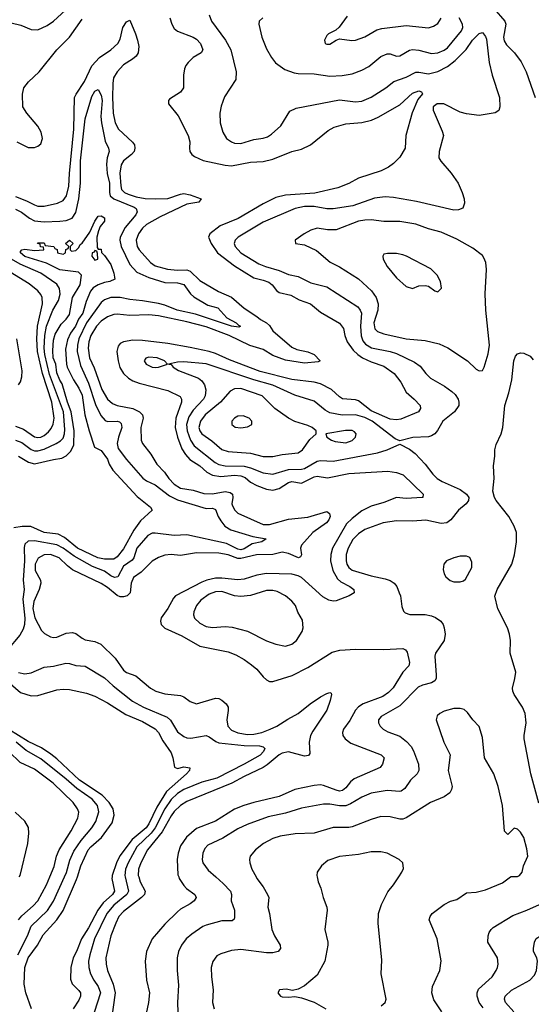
# Model space of a CAD drawing. Header units: inches. Extents: x 1305375 to 1407406, y 744550 to 841633.
# Tile 469 of 509: x 1383377 to 1386598, y 819198 to 825399. Entities that reach past the tile are written whole.
import ezdxf

# ---------------------------------------------------------------- set-up
doc = ezdxf.new("R2010")
doc.units = ezdxf.units.IN
doc.header["$MEASUREMENT"] = 0
doc.layers.add('B3881', color=7, linetype='Continuous')
doc.layers.add('B3882', color=7, linetype='Continuous')

msp = doc.modelspace()

# ---------------------------------------------------------------- linework, layer by layer
at = {"layer": 'B3881', "color": 5}
for points, elevation in [([(1383364.5, 819510), (1383426.1, 819630), (1383449.4, 819690), (1383551.1, 819788.9), (1383590, 819847.5), (1383659.7, 820000)], 1060), ([(1383369.9, 819730), (1383390, 819755.8), (1383461.8, 819818.2), (1383490, 819848.8), (1383546.4, 819950), (1383566.6, 820000)], 1080), ([(1383451.5, 819170), (1383415.7, 819270), (1383405.5, 819325.5), (1383409.7, 819430.3), (1383429.9, 819490), (1383488.7, 819570), (1383524.2, 819635.8), (1383610.2, 819729.8), (1383651.1, 819788.9), (1383735.4, 819984.6), (1383740.3, 820000)], 1040), ([(1383958, 820000), (1383957.2, 819990), (1383973.5, 819910), (1383960.5, 819890), (1383902.2, 819837.8), (1383868.2, 819791.8), (1383810, 819678.6), (1383766.1, 819610), (1383734.1, 819530), (1383712.7, 819490), (1383698, 819430), (1383696.5, 819356.5), (1383707.6, 819327.6), (1383750, 819285.7), (1383758.9, 819270), (1383760.2, 819250), (1383750, 819223.9), (1383713.2, 819170)], 1040), ([(1384040.4, 820000), (1384061.8, 819910), (1384052.3, 819890), (1383970, 819823.1), (1383925.5, 819770), (1383847.8, 819610), (1383817.4, 819510), (1383810.1, 819470), (1383813.1, 819430), (1383823.3, 819390), (1383842.8, 819350), (1383870.6, 819310), (1383884.8, 819270), (1383845.5, 819145.5)], 1060), ([(1384126.4, 820000), (1384135.8, 819970), (1384166.5, 819910), (1384162.7, 819890), (1384143.5, 819870), (1384030, 819783), (1384001.3, 819750), (1383981.2, 819710), (1383951.6, 819630), (1383919.3, 819490), (1383920.9, 819450), (1383929, 819410), (1383964.8, 819324.8), (1383978.1, 819270), (1383953.2, 819090)], 1080), ([(1384377.7, 820000), (1384381.5, 819990), (1384410, 819945.2), (1384427.1, 819927.1), (1384478.7, 819890), (1384487.2, 819870), (1384476, 819850), (1384450.3, 819830), (1384390, 819796.5), (1384370, 819779.8), (1384290, 819701.8), (1384211.3, 819610), (1384175.2, 819530), (1384166.8, 819470), (1384175.5, 819350), (1384193.2, 819270), (1384188.8, 819210), (1384166.3, 819110)], 1120), ([(1384611.7, 820000), (1384658.3, 819958.2), (1384704.4, 819910), (1384710.2, 819890), (1384707.9, 819850), (1384728.2, 819790), (1384730, 819744), (1384726.5, 819733.5), (1384715.3, 819724.7), (1384650, 819724.4), (1384550, 819695.8), (1384530, 819687.4), (1384460.6, 819639.4), (1384425.5, 819610), (1384394.7, 819570), (1384376.5, 819530), (1384368.5, 819491.5), (1384367.3, 819410), (1384377.5, 819317.5), (1384371.2, 819210), (1384374.9, 819090)], 1140), ([(1384865, 820000), (1384870, 819990.4), (1384910, 819938.7), (1384938, 819890), (1384944.4, 819870), (1384938.7, 819810), (1384950.3, 819770), (1384964.4, 819670), (1384981.3, 819630), (1385015.8, 819570), (1385019.6, 819550), (1385004.9, 819530), (1384970, 819521.8), (1384930, 819522.4), (1384770, 819543.8), (1384710, 819536), (1384643.4, 819516.6), (1384617.3, 819502.7), (1384591.8, 819468.2), (1384582.6, 819430), (1384584.2, 819370), (1384594.7, 819290), (1384591.2, 819210), (1384600.2, 819170)], 1160), ([(1385249.9, 820000), (1385256.3, 819970), (1385273.4, 819930), (1385288.2, 819870), (1385310.4, 819810), (1385312.7, 819790), (1385297.1, 819670), (1385317.6, 819590), (1385317, 819570), (1385297.6, 819470), (1385250, 819382), (1385170, 819314.5), (1385130, 819292.3), (1385095.3, 819284.7), (1385054.2, 819294.2), (1385012, 819290), (1385001, 819270), (1385018, 819250), (1385030, 819244.9), (1385070, 819242), (1385110, 819247.7), (1385150, 819239.1), (1385230, 819212), (1385304.9, 819170)], 1180), ([(1385652, 819188), (1385677, 819210), (1385685.1, 819230), (1385653.5, 819390), (1385656.6, 819476.6), (1385634, 819710), (1385636.3, 819770), (1385654, 819826), (1385693.9, 819906.1), (1385729.6, 819950), (1385763.4, 820000)], 1180), ([(1386034.7, 819150), (1385985.1, 819225.1), (1385972.1, 819270), (1385975.8, 819310), (1386020.9, 819410), (1386030.8, 819470.8), (1386005.3, 819610), (1385955.8, 819730), (1385960.5, 819750), (1385974.3, 819770), (1386050, 819825.8), (1386090, 819846.7), (1386130, 819858.9), (1386190, 819899.5), (1386250, 819903.6), (1386310, 819918.5), (1386416.4, 819963.6), (1386465.9, 820000)], 1160), ([(1386295, 819175), (1386269, 819210), (1386256.3, 819250), (1386257.3, 819270), (1386266.4, 819293.6), (1386352.1, 819370), (1386377.6, 819410), (1386385.1, 819430), (1386388.6, 819450), (1386385.7, 819490), (1386324.2, 819590), (1386326, 819630), (1386332.8, 819650), (1386344.7, 819670), (1386358.6, 819681.4), (1386482, 819758), (1386570, 819791.1), (1386650, 819827.6), (1386710, 819825.4), (1386735.4, 819850), (1386739.7, 819870), (1386749.7, 819990), (1386749.9, 820000)], 1140), ([(1386487.8, 819150), (1386436.2, 819210), (1386429.9, 819230), (1386434.2, 819250), (1386473.1, 819286.9), (1386588, 819350), (1386618.3, 819381.7), (1386629.8, 819410.2), (1386636.1, 819470), (1386633.1, 819490), (1386612.4, 819530), (1386611, 819550), (1386618.5, 819590), (1386628.3, 819611.7), (1386655.1, 819630), (1386778.8, 819681.2), (1386814.6, 819705.4), (1386889.2, 819770.8), (1386904.9, 819795.1), (1386927.2, 819850), (1386937.9, 819922.1), (1386935.2, 819970), (1386930.7, 820000)], 1120)]:
    msp.add_lwpolyline(points, dxfattribs=dict(at, elevation=elevation))
at = {"layer": 'B3882', "color": 5}
for points, elevation in [([(1383270, 825392.9), (1383384.7, 825364.7), (1383450, 825336.5), (1383490, 825335.8), (1383550, 825361.8), (1383590, 825390.2), (1383818.5, 825601.5)], 1140), ([(1386362.2, 825470), (1386430.2, 825390), (1386437.1, 825370), (1386422.6, 825290), (1386426.5, 825266.5), (1386441.2, 825241.2), (1386491.7, 825190), (1386533.8, 825133.8), (1386565, 825070), (1386621.1, 824910)], 1160), ([(1383350, 824286.2), (1383419.3, 824259.3), (1383470, 824233.5), (1383490, 824225.4), (1383530, 824223.7), (1383615.5, 824244.5), (1383650, 824261), (1383672, 824290), (1383686, 824350), (1383689.9, 824429.9), (1383717.7, 824710), (1383722.7, 824910), (1383731.6, 824930), (1383785.6, 825010), (1383831.5, 825108.5), (1383879.8, 825160.2), (1383950.8, 825210), (1383995.7, 825250), (1384010, 825276.4), (1384026.9, 825350), (1384050, 825385.4), (1384070, 825396), (1384106.7, 825310), (1384118.9, 825270), (1384126.3, 825230), (1384121.7, 825190), (1384110.6, 825169.4), (1384087.2, 825150), (1384030, 825115), (1383990.7, 825070), (1383967.6, 825032.4), (1383963.2, 824996.8), (1383961, 824910), (1383965.4, 824810), (1383978.1, 824750), (1383999, 824710), (1384087.8, 824627.8), (1384099.8, 824610), (1384102.5, 824590), (1384097, 824570), (1384081.7, 824550), (1384031, 824510), (1384014.9, 824485.1), (1384008.3, 824431.7), (1384013.1, 824353.1), (1384018.8, 824330), (1384037.7, 824310), (1384059.9, 824299.9), (1384110, 824284.3), (1384166, 824274), (1384230.6, 824270.6), (1384310, 824273.1), (1384390, 824300.8), (1384410, 824303.7), (1384450, 824296.6), (1384519.1, 824270), (1384505.5, 824250), (1384430, 824236.4), (1384261.7, 824158.3), (1384174.6, 824110), (1384150, 824086.5), (1384124.1, 824050), (1384110.8, 824010), (1384116.1, 823970), (1384129.3, 823949.3), (1384200.1, 823870), (1384230, 823848.1), (1384307.3, 823827.3), (1384370, 823821.8), (1384430, 823823), (1384450, 823815.1), (1384510, 823756.6), (1384628.2, 823688.2), (1384710.8, 823650.8), (1384790, 823581.7), (1384870, 823530.1), (1384892.3, 823510), (1384930, 823490.1), (1384950, 823473.1), (1384970, 823440.5), (1385090, 823337.6), (1385122.1, 823322.1), (1385190, 823306.9), (1385230.4, 823290.4), (1385268.2, 823250), (1385255.6, 823244.4), (1385170, 823236.5), (1385050, 823254), (1384970, 823284.4), (1384910, 823322.6), (1384826.4, 823346.4), (1384695.9, 823410), (1384550, 823464.4), (1384430, 823496.7), (1384250, 823533.6), (1384190, 823539.9), (1384070, 823536.2), (1383990, 823545), (1383970, 823542.8), (1383930, 823527.3), (1383890, 823500.1), (1383860.3, 823470), (1383825.1, 823410), (1383811.6, 823370), (1383808.7, 823330), (1383815.6, 823270), (1383846.1, 823206.1), (1383894.8, 823070), (1383930, 823010.1), (1383961.4, 822981.4), (1383990, 822968.7), (1384090, 822949.7), (1384130.2, 822930), (1384150.8, 822910), (1384155, 822890), (1384139.4, 822830), (1384141.6, 822750), (1384149.2, 822730), (1384203.3, 822663.3), (1384239.9, 822599.9), (1384289.4, 822549.4), (1384316.3, 822510), (1384350, 822474.2), (1384390, 822447.9), (1384470, 822436.3), (1384535.1, 822415.1), (1384590, 822412.9), (1384670, 822427.8), (1384700.9, 822420.9), (1384716.1, 822410), (1384719.4, 822390), (1384712.7, 822350), (1384717.2, 822337.2), (1384730.6, 822310.6), (1384750, 822290.2), (1384910, 822219.7), (1384950, 822218.9), (1385070, 822252.9), (1385190, 822266.1), (1385310, 822302.6), (1385328, 822290), (1385330.9, 822270), (1385324, 822250), (1385307.5, 822230), (1385221.8, 822170), (1385151.2, 822090), (1385144.6, 822070), (1385150, 822029.4), (1385144.7, 822015.3), (1385133, 822010), (1385070, 822036.6), (1385030, 822044.7), (1384970, 822031.6), (1384868.5, 822028.5), (1384770, 822006.3), (1384750, 822005.6), (1384690, 822028.3), (1384630, 822038.4), (1384490, 822040.8), (1384390, 822025.4), (1384330, 822031.2), (1384290, 822027.7), (1384250, 822012.2), (1384211, 821989), (1384141.2, 821918.8), (1384093, 821887), (1384077.8, 821850), (1384071.3, 821788.7), (1384053.4, 821770), (1384030, 821763.6), (1384010, 821764.5), (1383990, 821772.9), (1383930, 821823.2), (1383890, 821849.2), (1383710, 821934.7), (1383678.5, 821958.5), (1383626, 822010), (1383571.8, 822030), (1383530, 822027.8), (1383492.2, 822007.8), (1383474.7, 821970), (1383475, 821930), (1383507.7, 821870), (1383510.1, 821850), (1383499.6, 821810), (1383464.9, 821735.1), (1383460.2, 821690), (1383472.1, 821632.1), (1383513.2, 821553.2), (1383532.5, 821532.5), (1383570, 821513.2), (1383590, 821508.4), (1383610, 821510.2), (1383670, 821535.2), (1383710, 821540.6), (1383730, 821532.9), (1383770, 821503.2), (1383790, 821494.2), (1383850, 821482), (1383887, 821467), (1383978.4, 821378.4), (1384030, 821302.8), (1384050, 821288.2), (1384107.2, 821267.2), (1384200.3, 821190), (1384234.4, 821170), (1384290, 821152.8), (1384390, 821143.5), (1384410, 821134.7), (1384450, 821104.4), (1384490, 821091.4), (1384610, 821126), (1384630, 821124.7), (1384650, 821114.4), (1384677.3, 821090), (1384688.3, 821070), (1384689.4, 821049.4), (1384680.6, 820990), (1384686.2, 820950), (1384710, 820925.5), (1384750, 820907.6), (1384810, 820896.9), (1384850, 820899.5), (1384901.1, 820910), (1384954, 820930), (1384995.9, 820950), (1385065.7, 820994.3), (1385131, 821029), (1385206.6, 821090), (1385270, 821133.9), (1385310, 821155.8), (1385330, 821162.4), (1385338.3, 821158.3), (1385340.3, 821150), (1385331.2, 821111.2), (1385310.7, 821050), (1385221.9, 820918.1), (1385207.3, 820890), (1385198.3, 820850), (1385202.5, 820777.5), (1385195.6, 820764.4), (1385170, 820759.9), (1385070, 820788.3), (1385030, 820779.9), (1385010, 820768.5), (1384934.8, 820705.2), (1384909.8, 820690.2), (1384790, 820633.2), (1384712.9, 820590), (1384430, 820475.6), (1384389.6, 820450.4), (1384350, 820411.4), (1384330, 820384.6), (1384274.8, 820285.2), (1384182.4, 820170), (1384138.9, 820090), (1384125, 820050), (1384123.3, 820010), (1384126.4, 820000)], 1080), ([(1383359.3, 824630), (1383430, 824594.6), (1383470, 824593.4), (1383490, 824601.7), (1383510, 824617.1), (1383519.4, 824650), (1383512, 824690), (1383490, 824728.5), (1383422, 824810), (1383397.4, 824850), (1383393.5, 824930), (1383403.5, 824970), (1383432.9, 825007.1), (1383499.7, 825070), (1383610.8, 825210), (1383690, 825289.2), (1383770, 825402)], 1120), ([(1384322.6, 825410), (1384333.8, 825370), (1384350, 825343.1), (1384370, 825327.3), (1384470, 825290.1), (1384490, 825276.6), (1384514.7, 825250), (1384528.9, 825210), (1384518.4, 825190), (1384470, 825161.4), (1384436.9, 825130), (1384422.8, 825110), (1384414.4, 825090), (1384407.5, 825050), (1384407.7, 824970), (1384390, 824942), (1384320.8, 824899.2), (1384312.7, 824890), (1384312.7, 824870), (1384373.8, 824793.8), (1384438, 824670), (1384448.6, 824630), (1384445.4, 824590), (1384449, 824570), (1384461.1, 824550), (1384476.7, 824536.7), (1384532.3, 824512.3), (1384670, 824483.1), (1384710, 824478.7), (1384830, 824502.2), (1384910, 824506.3), (1384970, 824520.5), (1385090, 824568), (1385150, 824584.7), (1385207.3, 824610), (1385318.5, 824701.5), (1385357.2, 824722.8), (1385430, 824744.3), (1385530, 824750.8), (1385592.6, 824767.4), (1385634.1, 824785.9), (1385770, 824863.5), (1385850, 824936.2), (1385890.1, 824950.1), (1385905.5, 824945.5), (1385912.2, 824932.2), (1385883.9, 824896.1), (1385848.1, 824811.9), (1385807.1, 824670), (1385804.7, 824590), (1385770, 824532.3), (1385730, 824492.7), (1385698.8, 824470), (1385652.4, 824447.6), (1385510, 824400.3), (1385450, 824366.5), (1385379.5, 824340.5), (1385234.3, 824305.7), (1385050, 824294.8), (1384990, 824280.1), (1384910, 824240.4), (1384752.2, 824147.8), (1384639.4, 824100.6), (1384574.6, 824050), (1384566.3, 824030), (1384582.5, 823990), (1384623.2, 823930), (1384730, 823848.1), (1384850, 823773), (1384910, 823758.8), (1384945.4, 823745.4), (1384966.4, 823730), (1384993.4, 823693.4), (1385010, 823680.5), (1385084.7, 823664.7), (1385135.7, 823635.7), (1385207, 823610), (1385270, 823556.3), (1385390, 823487.8), (1385414.7, 823454.7), (1385424.1, 823410), (1385439.5, 823370), (1385476.8, 823316.8), (1385504.8, 823290), (1385534.4, 823270), (1385590, 823244.5), (1385670, 823217.4), (1385735, 823170), (1385775.8, 823115.8), (1385810, 823052.8), (1385861.2, 823010), (1385898.5, 822970), (1385900.8, 822950), (1385888.5, 822930), (1385775.9, 822884.1), (1385750, 822879.6), (1385710, 822882.7), (1385590, 822934.9), (1385510, 822998), (1385490, 823005), (1385410, 823012.2), (1385390, 823024), (1385339.8, 823070), (1385270, 823105.9), (1385230, 823116.8), (1385090, 823132.2), (1384890, 823184), (1384697.2, 823257.2), (1384610, 823296.3), (1384570, 823309.2), (1384450, 823333.9), (1384310, 823360.1), (1384150, 823379.4), (1384090, 823380.6), (1384030, 823370.4), (1384010, 823359.1), (1383996.3, 823343.7), (1383989, 823310), (1383996.1, 823250), (1384007.9, 823207.9), (1384030, 823171.9), (1384061.9, 823141.9), (1384090, 823125.4), (1384130, 823110.1), (1384310, 823062.8), (1384386.2, 823026.2), (1384396, 823010), (1384395.5, 822990), (1384360.7, 822890), (1384355.7, 822830), (1384370.1, 822770.1), (1384397.3, 822697.3), (1384419.7, 822659.7), (1384448.9, 822628.9), (1384510, 822588.6), (1384555.9, 822550), (1384590, 822530.8), (1384642.3, 822522.3), (1384730, 822530.6), (1384770, 822527.4), (1384796, 822516), (1384830, 822486.4), (1384870, 822465.7), (1384930, 822441.4), (1384970, 822437.1), (1385010, 822446.8), (1385070, 822484.9), (1385090, 822490.5), (1385150, 822479.4), (1385230, 822519.2), (1385250, 822524.1), (1385313.8, 822513.8), (1385450, 822540.1), (1385695, 822555), (1385750, 822547.7), (1385792, 822532), (1385917.7, 822410), (1385914, 822390), (1385910.9, 822389.1), (1385810, 822384.1), (1385750, 822389.4), (1385670, 822358.7), (1385590, 822335.4), (1385530, 822305.7), (1385470, 822258.4), (1385435.3, 822224.7), (1385346.6, 822070), (1385334.7, 822030), (1385333.3, 821990), (1385348.8, 821930), (1385377.8, 821877.8), (1385398.6, 821858.6), (1385454.9, 821830), (1385480.7, 821810), (1385482.7, 821790), (1385450.3, 821770), (1385370, 821738.2), (1385350, 821736.7), (1385322.4, 821742.4), (1385284.6, 821764.6), (1385150, 821885.3), (1385130, 821896.3), (1385090, 821907.4), (1384930, 821911), (1384870, 821900.7), (1384790, 821876.2), (1384750, 821871.4), (1384650, 821882.1), (1384610, 821881.9), (1384555.3, 821870), (1384522.7, 821857.3), (1384358.7, 821770), (1384345.1, 821754.9), (1384309.2, 821690), (1384267.8, 821632.2), (1384263.8, 821610), (1384268.4, 821590), (1384290, 821567.8), (1384398, 821518), (1384510, 821453.7), (1384690, 821418.2), (1384738.3, 821398.3), (1384790, 821370.2), (1384836.9, 821336.9), (1384869.1, 821309.1), (1384910, 821260.2), (1384930, 821241.7), (1384950, 821231.8), (1384970, 821230.3), (1385091.8, 821268.2), (1385190, 821320.2), (1385344.1, 821415.9), (1385391.8, 821428.2), (1385490, 821434.8), (1385670, 821433.5), (1385790, 821439.2), (1385806.7, 821430), (1385815.9, 821415.9), (1385830.2, 821350), (1385825.8, 821330), (1385790, 821288.9), (1385728.4, 821191.6), (1385698.8, 821161.2), (1385662.7, 821137.3), (1385538.3, 821090), (1385510, 821070.8), (1385490, 821050.4), (1385454.8, 820985.2), (1385416.1, 820930), (1385408.8, 820910), (1385411.9, 820890), (1385426.4, 820870), (1385462.4, 820842.4), (1385652.7, 820770), (1385672, 820750), (1385660.3, 820710), (1385646, 820690), (1385482.5, 820617.5), (1385460.3, 820599.7), (1385430, 820561.8), (1385410, 820544.7), (1385390, 820541.3), (1385370, 820546), (1385290, 820576), (1385270, 820579.4), (1385230, 820576.8), (1385110, 820550.5), (1385010, 820506.9), (1384850, 820469.9), (1384787.2, 820450), (1384730, 820427.4), (1384609.3, 820350.7), (1384490, 820305.5), (1384426.4, 820250), (1384390, 820196.4), (1384373.5, 820150), (1384369, 820109), (1384372.8, 820012.8), (1384377.7, 820000)], 1120), ([(1384568.9, 825430), (1384584.9, 825390), (1384673.4, 825270), (1384706.9, 825210), (1384739, 825070), (1384737, 825023), (1384666.3, 824913.7), (1384644.7, 824855.3), (1384637.8, 824810), (1384638.6, 824750), (1384656.1, 824690), (1384679.5, 824650), (1384709.4, 824629.4), (1384730, 824620.7), (1384770, 824619.7), (1384850, 824643.8), (1384910, 824653), (1384937.7, 824662.3), (1384961.9, 824678.1), (1385020.5, 824730), (1385077.8, 824822.2), (1385117.1, 824842.9), (1385390, 824893.9), (1385490, 824882.7), (1385530, 824885.4), (1385590, 824911), (1385681.1, 824970), (1385731.5, 825010), (1385810, 825037.4), (1385870, 825068), (1385890, 825068.7), (1385950, 825057.6), (1386010, 825073.2), (1386070, 825104.8), (1386118, 825142), (1386188.3, 825211.7), (1386228.1, 825270), (1386270, 825311.6), (1386290, 825318.9), (1386310, 825293.4), (1386315.7, 825275.7), (1386333.1, 825130), (1386351.8, 825050), (1386398.3, 824910), (1386400.3, 824850), (1386392.5, 824827.5), (1386370, 824813), (1386270, 824795.8), (1386190, 824806), (1386150, 824816.6), (1386046.6, 824870), (1386004.4, 824870), (1385980.7, 824850), (1385980.7, 824830), (1386037.4, 824697.4), (1386044.7, 824670), (1386016.9, 824570), (1386016.1, 824530), (1386027.4, 824507.4), (1386093.4, 824433.4), (1386136.9, 824370), (1386162.8, 824310), (1386174.4, 824270), (1386177.1, 824242.9), (1386167.4, 824212.6), (1386139.2, 824200.8), (1386110, 824199.3), (1385874.5, 824254.5), (1385730, 824278.5), (1385676.8, 824283.2), (1385610, 824274.6), (1385473.2, 824226.8), (1385350, 824207), (1385310, 824208.6), (1385230, 824223.4), (1385170, 824223.1), (1385110.1, 824209.9), (1384910, 824124.2), (1384751.4, 824030), (1384733, 824010), (1384727.7, 823990), (1384733.5, 823970), (1384769.3, 823930), (1384881.4, 823861.4), (1384924.5, 823844.5), (1385010, 823820.4), (1385070, 823795), (1385130, 823781.5), (1385210, 823742), (1385310, 823717.6), (1385505.2, 823590), (1385521.4, 823570), (1385528.1, 823550), (1385522.6, 823470), (1385527.1, 823407.1), (1385537.1, 823377.1), (1385554.7, 823354.7), (1385592.1, 823332.1), (1385710, 823310.1), (1385750, 823296.8), (1385862.2, 823242.2), (1385897.2, 823217.2), (1385934.3, 823170), (1385962.5, 823142.5), (1386051.3, 823091.3), (1386098.1, 823058.1), (1386118.3, 823038.2), (1386136.9, 823010), (1386142.4, 822990), (1386141.3, 822970), (1386115.2, 822930), (1386040.6, 822870), (1386007.8, 822812.2), (1385990, 822791.9), (1385970, 822778.4), (1385950, 822771.7), (1385851.8, 822768.2), (1385770, 822746), (1385739.7, 822759.7), (1385595.8, 822870), (1385550, 822894.1), (1385490, 822910.4), (1385407.8, 822907.8), (1385330, 822923), (1385299.9, 822939.9), (1385230, 822996.1), (1385110, 823034.9), (1384970, 823097.9), (1384850, 823130.6), (1384550, 823230.9), (1384410, 823245.1), (1384370, 823243), (1384314, 823230), (1384330, 823226.8), (1384344, 823210), (1384376.3, 823190), (1384502.2, 823142.2), (1384524.2, 823124.2), (1384539.8, 823099.8), (1384548.8, 823068.8), (1384544.7, 823030), (1384534.4, 823010), (1384470, 822940.5), (1384441.6, 822898.4), (1384428, 822850), (1384431.1, 822810), (1384451.9, 822751.9), (1384475.7, 822715.7), (1384608.1, 822610), (1384630, 822598.1), (1384670, 822589.3), (1384790, 822587.3), (1384830, 822577.2), (1384910, 822545.1), (1384970, 822537.7), (1385070, 822565.9), (1385150, 822567.9), (1385170, 822572.9), (1385250, 822618.5), (1385270, 822623.1), (1385350, 822618.8), (1385629.2, 822670.8), (1385689.8, 822690.2), (1385770, 822726.8), (1385830, 822694.9), (1385866.2, 822666.2), (1385930, 822600.3), (1385977.6, 822537.6), (1386005.2, 822510), (1386035.8, 822490), (1386150, 822440.7), (1386190.3, 822410), (1386204, 822390), (1386202.7, 822370), (1386186.7, 822350), (1386139.7, 822310), (1386090.6, 822249.4), (1386065.5, 822230), (1386030, 822225.9), (1385933.5, 822246.5), (1385850, 822241.6), (1385750, 822242.5), (1385666, 822230), (1385550, 822187.5), (1385510, 822161), (1385474.2, 822125.7), (1385445.4, 822070), (1385432.7, 822030), (1385431.6, 821991.6), (1385437, 821970), (1385448.2, 821948.2), (1385470, 821931.5), (1385590, 821896.6), (1385678.3, 821878.2), (1385710, 821866.5), (1385735.2, 821850), (1385750.2, 821830), (1385766.7, 821790), (1385773.8, 821770), (1385782.5, 821702.5), (1385793.4, 821673.4), (1385803.8, 821663.8), (1385833.1, 821653.1), (1385930, 821653.4), (1385970, 821645.2), (1385994.6, 821634.6), (1386028.4, 821610), (1386042, 821590), (1386048.8, 821570), (1386054.6, 821530), (1386048.9, 821490), (1385995.6, 821410), (1385990.2, 821390), (1385999.8, 821270), (1385998.4, 821250), (1385990, 821235.8), (1385970, 821223.4), (1385912.1, 821207.9), (1385885.6, 821194.4), (1385770, 821077.7), (1385652.4, 821010), (1385636.4, 820990), (1385634.9, 820970), (1385646, 820950), (1385666, 820930), (1385693.8, 820913.8), (1385770, 820886.7), (1385812.8, 820852.8), (1385841.1, 820821.1), (1385855.4, 820795.4), (1385888, 820710), (1385888.7, 820671.3), (1385878.6, 820650), (1385838, 820610), (1385802.4, 820557.6), (1385778.7, 820541.3), (1385770, 820538.5), (1385690, 820544.3), (1385590, 820526.9), (1385530, 820503.2), (1385460.3, 820459.7), (1385430, 820448), (1385390, 820448), (1385330, 820458.9), (1385290, 820458.1), (1385150, 820432.7), (1385050, 820401.4), (1384942.2, 820377.8), (1384808.6, 820331.4), (1384750, 820302.4), (1384654.7, 820245.3), (1384560.6, 820199.4), (1384541.4, 820178.6), (1384529.1, 820150), (1384524.7, 820110), (1384530.2, 820090), (1384563.4, 820043.4), (1384611.7, 820000)], 1140), ([(1384906.8, 825410), (1384884.9, 825390), (1384882.4, 825370), (1384902.2, 825290), (1384930, 825215.3), (1384961.6, 825161.6), (1384988.1, 825128.1), (1385045.5, 825085.5), (1385104.5, 825064.5), (1385130, 825060.2), (1385230, 825057.8), (1385330, 825042.8), (1385407, 825047), (1385470, 825058.6), (1385530, 825080.7), (1385575.3, 825104.7), (1385650, 825167.2), (1385690, 825184.9), (1385710, 825183.6), (1385750, 825170.2), (1385770, 825171.2), (1385830, 825206.7), (1385850, 825211.6), (1385890, 825206.8), (1385970, 825185.5), (1386010, 825189.5), (1386050, 825206.2), (1386070, 825221), (1386158.9, 825330), (1386167.6, 825350), (1386164.2, 825370), (1386144.5, 825410)], 1160), ([(1385439.4, 825420.6), (1385388.7, 825351.3), (1385366.4, 825333.6), (1385321, 825310), (1385310, 825299), (1385294.8, 825270), (1385301, 825250), (1385310, 825244.9), (1385330, 825245.5), (1385369.3, 825270.7), (1385390, 825278.8), (1385468.8, 825268.8), (1385490.5, 825270.5), (1385550, 825291.8), (1385625.4, 825334.6), (1385656.8, 825343.2), (1385810, 825362.3), (1385950, 825348.2), (1385982.2, 825357.8), (1386010, 825375.3), (1386030.6, 825409.4)], 1180), ([(1383350, 824206.1), (1383387.4, 824187.4), (1383437.7, 824150), (1383470, 824133.1), (1383530, 824125.1), (1383629.9, 824130.1), (1383670, 824135), (1383707.3, 824150), (1383730, 824185.7), (1383748.5, 824271.5), (1383758.8, 824370), (1383759.2, 824510), (1383790, 824774.4), (1383830, 824915.6), (1383850, 824948.1), (1383870, 824959.6), (1383890, 824923.1), (1383896, 824890), (1383887.2, 824790), (1383890.9, 824750), (1383914.4, 824634.4), (1383935.4, 824590), (1383939.8, 824570), (1383927.3, 824530), (1383923.9, 824490), (1383928.4, 824430), (1383941.7, 824370), (1383941.5, 824310), (1383946, 824290), (1383969.5, 824270), (1384097.7, 824217.7), (1384109.5, 824210), (1384117.2, 824190), (1384107.7, 824170), (1384040.1, 824090), (1384009.7, 824030), (1384007.1, 824010), (1384014.9, 823970), (1384070, 823856.6), (1384114.8, 823810), (1384190, 823774.6), (1384290, 823743.7), (1384370, 823742.4), (1384410, 823731.2), (1384453, 823673), (1384474, 823654), (1384560.9, 823600.9), (1384624.9, 823584.9), (1384681.7, 823521.7), (1384739.6, 823490), (1384754.6, 823474.6), (1384766, 823470), (1384756.3, 823463.7), (1384710, 823468.8), (1384484.1, 823544.1), (1384368.9, 823568.9), (1384290, 823600.8), (1384251.3, 823611.3), (1384150, 823629.1), (1384070, 823636.5), (1384010, 823649.1), (1383950, 823649.4), (1383910, 823634.7), (1383890, 823617.3), (1383797.4, 823490), (1383749, 823390), (1383739.9, 823350), (1383739, 823310), (1383760.4, 823220.4), (1383809.8, 823109.8), (1383854.8, 822974.7), (1383887.1, 822907.1), (1383914.1, 822874.1), (1383930, 822868.8), (1383990.6, 822870.6), (1384005.4, 822865.4), (1384015.7, 822855.7), (1384019.8, 822830), (1383999, 822770), (1383991.1, 822730), (1383997.7, 822697.7), (1384049.2, 822629.2), (1384152.1, 822512.1), (1384174.8, 822494.8), (1384230, 822468.9), (1384320.8, 822400.8), (1384370, 822374.6), (1384550, 822320.7), (1384590, 822321.8), (1384610, 822315.3), (1384626.1, 822270), (1384642.4, 822242.4), (1384669.3, 822209.3), (1384705.8, 822185.8), (1384843.8, 822143.8), (1384927.7, 822130), (1384902, 822110), (1384841.2, 822098.8), (1384790, 822066), (1384770, 822060.6), (1384750, 822063.8), (1384679.4, 822099.4), (1384430, 822154.2), (1384350.1, 822149.9), (1384230, 822165.8), (1384210, 822164.3), (1384183.2, 822150), (1384113.9, 822070), (1384095.3, 822010), (1384085.5, 821994.5), (1384030, 821956.6), (1383993.7, 821890), (1383974.4, 821885.6), (1383950, 821896.7), (1383910, 821926.8), (1383835.9, 821955.9), (1383720.1, 822020.1), (1383650, 822070.2), (1383610, 822091.1), (1383470, 822117.2), (1383430, 822113.9), (1383410, 822095.1), (1383405.4, 822074.6), (1383406.2, 821990), (1383398.7, 821870), (1383404.2, 821810), (1383397.5, 821750), (1383409.5, 821630), (1383407.7, 821590), (1383399, 821561), (1383377.4, 821522.6), (1383301, 821430)], 1060), ([(1383370.3, 822650), (1383432.1, 822612.1), (1383470, 822602.8), (1383589, 822630), (1383643, 822637), (1383670, 822652.3), (1383698.4, 822681.6), (1383717.9, 822722.1), (1383720.5, 822810), (1383700.6, 822930), (1383677.2, 822990), (1383644.8, 823104.9), (1383630, 823127.9), (1383610, 823175.6), (1383603.4, 823230), (1383587.2, 823270), (1383585.1, 823314.9), (1383590, 823380.5), (1383600.7, 823419.3), (1383638.8, 823481.2), (1383670, 823513.4), (1383690, 823543.1), (1383709.5, 823650), (1383758.3, 823730), (1383765.6, 823790), (1383746.6, 823810), (1383630, 823823.7), (1383546.4, 823866.4), (1383410, 823907.1), (1383382.3, 823930), (1383381.7, 823938.3), (1383391.1, 823948.9), (1383410, 823954.9), (1383470, 823945.7), (1383528, 823950), (1383526, 823966), (1383508.7, 823968.7), (1383506, 823986), (1383488, 823990), (1383490, 823994), (1383530, 823994), (1383538, 823978), (1383591.6, 823971.6), (1383598, 823958), (1383612.7, 823952.7), (1383614, 823930), (1383650, 823922), (1383666, 823930), (1383667.3, 823952.7), (1383682, 823958), (1383686, 823970), (1383666, 823990), (1383690, 824010.6), (1383714, 823990), (1383694, 823970), (1383694, 823950), (1383702, 823942), (1383730, 823944.7), (1383750, 823964.7), (1383756.5, 823983.5), (1383770, 823990.8), (1383819.1, 824060.9), (1383849.7, 824130.3), (1383870, 824161), (1383890, 824164), (1383911.5, 824151.5), (1383910.4, 824130), (1383883.4, 824096.6), (1383872.2, 824070), (1383862.4, 824030), (1383863.6, 823963.6), (1383870, 823954), (1383890, 823954), (1383892, 823932), (1383910, 823914), (1383950, 823858), (1383970, 823802), (1383974.8, 823765.2), (1383944.7, 823750), (1383910, 823743.9), (1383870, 823729.2), (1383839.7, 823710), (1383823.2, 823690), (1383794.9, 823625.1), (1383774.2, 823550), (1383747.3, 823512.7), (1383727.8, 823470), (1383695.7, 823424.3), (1383677.8, 823382.2), (1383665, 823325), (1383671.5, 823230), (1383675.8, 823210), (1383715.5, 823130), (1383750, 823078.4), (1383770, 823034.7), (1383787.9, 822910), (1383814, 822810), (1383847.3, 822707.3), (1383890, 822685.3), (1383930, 822630.3), (1383940.6, 822600.6), (1383962.2, 822562.2), (1384117, 822397), (1384200.7, 822330), (1384210.4, 822310), (1384137.7, 822242.3), (1384096.3, 822183.7), (1384030, 822067), (1383990, 822015.6), (1383970, 822000.8), (1383910, 822001.5), (1383869.8, 822010), (1383740.2, 822070), (1383658.5, 822138.6), (1383618.3, 822158.3), (1383530, 822169.9), (1383447.5, 822207.5), (1383391.8, 822208.2), (1383340.8, 822199.2)], 1040), ([(1383350, 822750.9), (1383390, 822735.4), (1383450, 822692), (1383470, 822683.6), (1383490, 822682.9), (1383530, 822694.8), (1383607.2, 822730), (1383633.7, 822746.3), (1383650, 822763), (1383659.7, 822790), (1383661.8, 822818.2), (1383652.1, 822930), (1383564, 823164), (1383534.7, 823290), (1383530.7, 823330), (1383535.4, 823410), (1383545.2, 823470), (1383586.4, 823570), (1383622.1, 823630), (1383630.8, 823670), (1383626.8, 823706.8), (1383610, 823732.7), (1383510, 823803.7), (1383379.4, 823859.4), (1383270, 823923.4)], 1060), ([(1383350, 822839.7), (1383399.9, 822819.9), (1383470, 822771.9), (1383490, 822767.3), (1383510, 822770.7), (1383530, 822781), (1383557.5, 822802.5), (1383575.4, 822824.6), (1383587.6, 822852.4), (1383593.8, 822890), (1383580.1, 822990), (1383519.8, 823170), (1383489.2, 823310), (1383485.3, 823390), (1383489.1, 823470), (1383520.6, 823610), (1383518.7, 823650), (1383510, 823668.5), (1383491.1, 823691.1), (1383436.3, 823736.3), (1383290, 823826.1)], 1080), ([(1383370, 823100.3), (1383382.2, 823117.8), (1383389.9, 823150.1), (1383391.7, 823188.3), (1383359.7, 823390)], 1120), ([(1386644.6, 820464.6), (1386595.9, 820650), (1386553.7, 820870), (1386552.2, 820890), (1386564.7, 820970), (1386558.7, 821030), (1386542.2, 821070), (1386489.6, 821150), (1386481.3, 821170), (1386478.9, 821190), (1386495.1, 821250), (1386499.7, 821290), (1386465.7, 821410), (1386466.2, 821490), (1386461.5, 821530), (1386447.4, 821570), (1386387.7, 821687.7), (1386367.7, 821767.7), (1386383.1, 821810), (1386474.7, 821970), (1386492.2, 822027.8), (1386505.1, 822110), (1386505.1, 822170), (1386489.7, 822210), (1386455.4, 822270), (1386377.3, 822370), (1386366, 822390), (1386356.5, 822430), (1386365, 822510), (1386359.1, 822590), (1386368.2, 822650), (1386369, 822690), (1386376.9, 822723.1), (1386407.5, 822790), (1386419.2, 822830), (1386430.7, 822970), (1386455.9, 823050), (1386474.2, 823130), (1386488.2, 823250), (1386499.1, 823280.9), (1386510, 823295.3), (1386530, 823300.3), (1386550, 823298.9), (1386590, 823280.3), (1386610, 823257.6)], 1140), ([(1383370, 821288.4), (1383410, 821279.1), (1383450, 821284.7), (1383530, 821321.1), (1383590, 821328.6), (1383667.1, 821347.1), (1383690, 821345.2), (1383730, 821331.8), (1383790, 821326.8), (1383910, 821253.4), (1383964.3, 821204.3), (1384087.8, 821107.8), (1384156.5, 821070), (1384306.1, 821006.1), (1384327, 820987), (1384370, 820914.9), (1384410, 820885.2), (1384430, 820876.5), (1384453.3, 820873.3), (1384550, 820890.3), (1384570, 820882.8), (1384612.2, 820852.2), (1384630, 820845), (1384790, 820828.1), (1384885.6, 820825.6), (1384910, 820820.2), (1384919.7, 820810), (1384911.3, 820790), (1384890, 820767.4), (1384789.4, 820710), (1384617.3, 820622.7), (1384523.1, 820596.8), (1384410, 820551.8), (1384370, 820525.9), (1384330, 820486.9), (1384290, 820428.8), (1384230.7, 820309.3), (1384204.4, 820275.6), (1384113.4, 820190), (1384059.3, 820090), (1384043.2, 820050), (1384038, 820010), (1384040.4, 820000)], 1060), ([(1383301.5, 821230), (1383382, 821162), (1383450, 821139.8), (1383490, 821142.3), (1383610, 821178.4), (1383650, 821183.7), (1383690, 821180.1), (1383796.7, 821156.7), (1383850, 821139.3), (1383930, 821097.1), (1384044.1, 821024.1), (1384150, 820979.6), (1384230, 820932.9), (1384250, 820909.1), (1384278.3, 820858.3), (1384330, 820782.8), (1384341.8, 820750), (1384352.3, 820692.3), (1384370, 820682.3), (1384410, 820693.9), (1384447.5, 820687.5), (1384445.7, 820670), (1384427.3, 820650), (1384301.3, 820538.7), (1384239.9, 820440.1), (1384190, 820334.1), (1384173.2, 820310), (1384085.1, 820234.9), (1384006.9, 820133.1), (1383985.5, 820090), (1383958.7, 820010), (1383958, 820000)], 1040), ([(1386465.9, 820000), (1386470, 820003), (1386510, 820003), (1386524, 820010), (1386539.3, 820030), (1386549.3, 820070.7), (1386575.1, 820130), (1386570, 820178), (1386550, 820248), (1386530, 820282), (1386510, 820302), (1386490, 820308), (1386450, 820268), (1386430, 820288.7), (1386416.9, 820450), (1386389.8, 820569.8), (1386361.3, 820650), (1386302.4, 820750), (1386290, 820878), (1386270, 820948), (1386230, 820989), (1386196.6, 821036.6), (1386174.6, 821054.6), (1386150, 821061.7), (1386110, 821061), (1386050, 821045.1), (1386022, 821030), (1386005.8, 821014.1), (1385998, 820990), (1386047.2, 820850), (1386086.4, 820770), (1386075.3, 820670), (1386099.6, 820570), (1386096.1, 820550), (1386084.6, 820530), (1386050, 820505.3), (1385962.4, 820470), (1385810, 820371.9), (1385790, 820365), (1385770, 820363.5), (1385710, 820379.3), (1385650, 820379.8), (1385590, 820362.5), (1385470, 820315.8), (1385450, 820312.1), (1385350, 820312.2), (1385230, 820276.8), (1385111.7, 820271.7), (1385016.8, 820256.8), (1384970, 820241.6), (1384912, 820210), (1384861.3, 820170), (1384828.1, 820131.9), (1384822.6, 820110), (1384824.9, 820090), (1384839.1, 820050), (1384865, 820000)], 1160), ([(1383740.3, 820000), (1383762.6, 820070), (1383808.9, 820170), (1383825.6, 820190), (1383891.9, 820248.1), (1383958.5, 820341.4), (1383971.3, 820390), (1383965.1, 820430), (1383940.9, 820470), (1383895.4, 820515.4), (1383753.7, 820610), (1383610, 820744), (1383573, 820773), (1383514, 820814), (1383430, 820852.5), (1383308, 820928)], 1040), ([(1383659.7, 820000), (1383672.3, 820027.7), (1383693.2, 820106.8), (1383717, 820163), (1383763, 820230), (1383830.5, 820310), (1383855.8, 820350), (1383874.2, 820410), (1383867.4, 820450), (1383832.5, 820490), (1383736.6, 820556.6), (1383670, 820616.8), (1383510, 820743.2), (1383416.7, 820796.7), (1383355.2, 820850)], 1060), ([(1383566.6, 820000), (1383593.4, 820066.6), (1383608.9, 820131.1), (1383624.3, 820170), (1383700.2, 820290), (1383742.7, 820370), (1383748.3, 820408.3), (1383741.8, 820430), (1383714, 820470), (1383587.4, 820590), (1383470, 820678.1), (1383380.2, 820720.2), (1383310, 820788.5)], 1080), ([(1383374.5, 820000), (1383379.9, 820010), (1383427.5, 820210), (1383434.8, 820274.8), (1383432.2, 820312.2), (1383410, 820352), (1383348.9, 820408.9)], 1120), ([(1385763.4, 820000), (1385783.7, 820030), (1385793.2, 820053.2), (1385789.2, 820090), (1385766, 820110), (1385690, 820149.5), (1385650, 820158.7), (1385590, 820158.3), (1385510, 820141.7), (1385390, 820129.7), (1385316.7, 820103.3), (1385276.3, 820070), (1385250.6, 820030), (1385247.7, 820010), (1385249.9, 820000)], 1180)]:
    msp.add_lwpolyline(points, dxfattribs=dict(at, elevation=elevation))
for points, elevation in [([(1385590, 824138.8), (1385550, 824137.6), (1385510, 824129.9), (1385370, 824075.7), (1385315.7, 824075.7), (1385250, 824086), (1385210, 824073), (1385167.3, 824050), (1385111.3, 824010), (1385114, 823990), (1385170, 823980.5), (1385245.5, 823945.5), (1385332, 823872), (1385390, 823843.2), (1385510, 823767.3), (1385592.1, 823692.1), (1385620.8, 823650), (1385633.4, 823610), (1385630.7, 823570), (1385605.9, 823490), (1385612.1, 823452.1), (1385630, 823435), (1385670, 823420.9), (1385810.8, 823390), (1385930, 823377.8), (1386017.8, 823357.8), (1386072.6, 823332.6), (1386196.3, 823250), (1386250, 823198), (1386270, 823188), (1386290, 823190.7), (1386301.6, 823210), (1386326.3, 823293.7), (1386335.3, 823350), (1386311.9, 823570), (1386307.7, 823672.3), (1386314.8, 823825.3), (1386312.3, 823870), (1386299.8, 823899.8), (1386290, 823913), (1386230, 823960.4), (1386130, 824017.2), (1386030, 824061.2), (1385950, 824081.1), (1385870, 824111.4), (1385770, 824127.8), (1385670, 824128)], 1160), ([(1383850, 823946), (1383846, 823934), (1383834, 823930), (1383832, 823910), (1383850, 823884.9), (1383868, 823890), (1383867.3, 823927.3), (1383862, 823942)], 1040), ([(1385693.4, 823926.6), (1385670, 823922), (1385664, 823910), (1385666, 823890), (1385690, 823844), (1385750, 823773), (1385810, 823719.1), (1385850, 823706.8), (1385890, 823722.8), (1385930, 823726), (1385950, 823721), (1385990, 823691.3), (1386010, 823686), (1386032.7, 823707.3), (1386025.2, 823750), (1386006, 823790), (1385965.2, 823830), (1385812.7, 823910), (1385790, 823918), (1385750, 823926)], 1180), ([(1384190, 823274.4), (1384170, 823266.6), (1384161.1, 823250), (1384172.2, 823230), (1384210, 823210.3), (1384230, 823208.6), (1384250, 823210.3), (1384308, 823230), (1384289.3, 823250), (1384242.7, 823270)], 1140), ([(1384770, 823075.5), (1384730, 823074), (1384700.9, 823059.1), (1384642.1, 822990), (1384544.4, 822910), (1384514.1, 822870), (1384505.2, 822830), (1384510.1, 822810), (1384523.9, 822790), (1384586.9, 822746.9), (1384650, 822691.6), (1384690, 822680.1), (1384830, 822669.6), (1384910, 822649), (1384970, 822648.3), (1385030, 822660.1), (1385130, 822671.1), (1385157.2, 822690), (1385204.5, 822755.5), (1385242.7, 822790), (1385243.7, 822810), (1385218.4, 822830), (1385190, 822844.2), (1385110, 822868.9), (1385070, 822889.8), (1384982.7, 822950), (1384903.1, 823030)], 1160), ([(1384784, 822904), (1384750, 822901.1), (1384728.2, 822890), (1384712.4, 822870), (1384712.4, 822850), (1384732.8, 822832.8), (1384770, 822828.1), (1384810, 822835.3), (1384838, 822850), (1384837.6, 822870), (1384822, 822890)], 1180), ([(1385428.1, 822811.9), (1385304.7, 822790), (1385310.8, 822770), (1385339.1, 822750), (1385362.2, 822742.2), (1385430, 822734.6), (1385470, 822748.6), (1385490.9, 822770), (1385495.4, 822790), (1385484.5, 822804.5), (1385471, 822811)], 1160), ([(1386190, 822021.1), (1386150, 822021), (1386109.1, 822010.9), (1386064, 821990), (1386048, 821970), (1386043.1, 821936.9), (1386048.7, 821910), (1386059.5, 821890), (1386087.3, 821867.3), (1386110, 821859.6), (1386150, 821858.3), (1386170, 821864.6), (1386183.5, 821876.5), (1386224, 821950), (1386222.5, 821982.5), (1386210, 822011.6)], 1160), ([(1384970, 821803.5), (1384930, 821803.5), (1384830, 821773), (1384770, 821767.2), (1384730, 821769.8), (1384650, 821796.9), (1384610, 821796.6), (1384570, 821780.4), (1384517.1, 821742.8), (1384489.4, 821710), (1384472.4, 821670), (1384470.2, 821650), (1384477.5, 821630), (1384510, 821599), (1384550, 821577.2), (1384590, 821571.4), (1384670, 821578.2), (1384714, 821574), (1384810, 821547.8), (1384930, 821486.5), (1384990, 821465.2), (1385050, 821453.4), (1385090, 821465.7), (1385118.7, 821490), (1385154.5, 821545.5), (1385160.5, 821570), (1385158.3, 821618.3), (1385128.7, 821668.7), (1385112.3, 821710), (1385090, 821738), (1385050, 821769.7), (1384997.1, 821797.1)], 1140)]:
    msp.add_lwpolyline(points, close=True, dxfattribs=dict(at, elevation=elevation))

doc.saveas('drawing.dxf')
